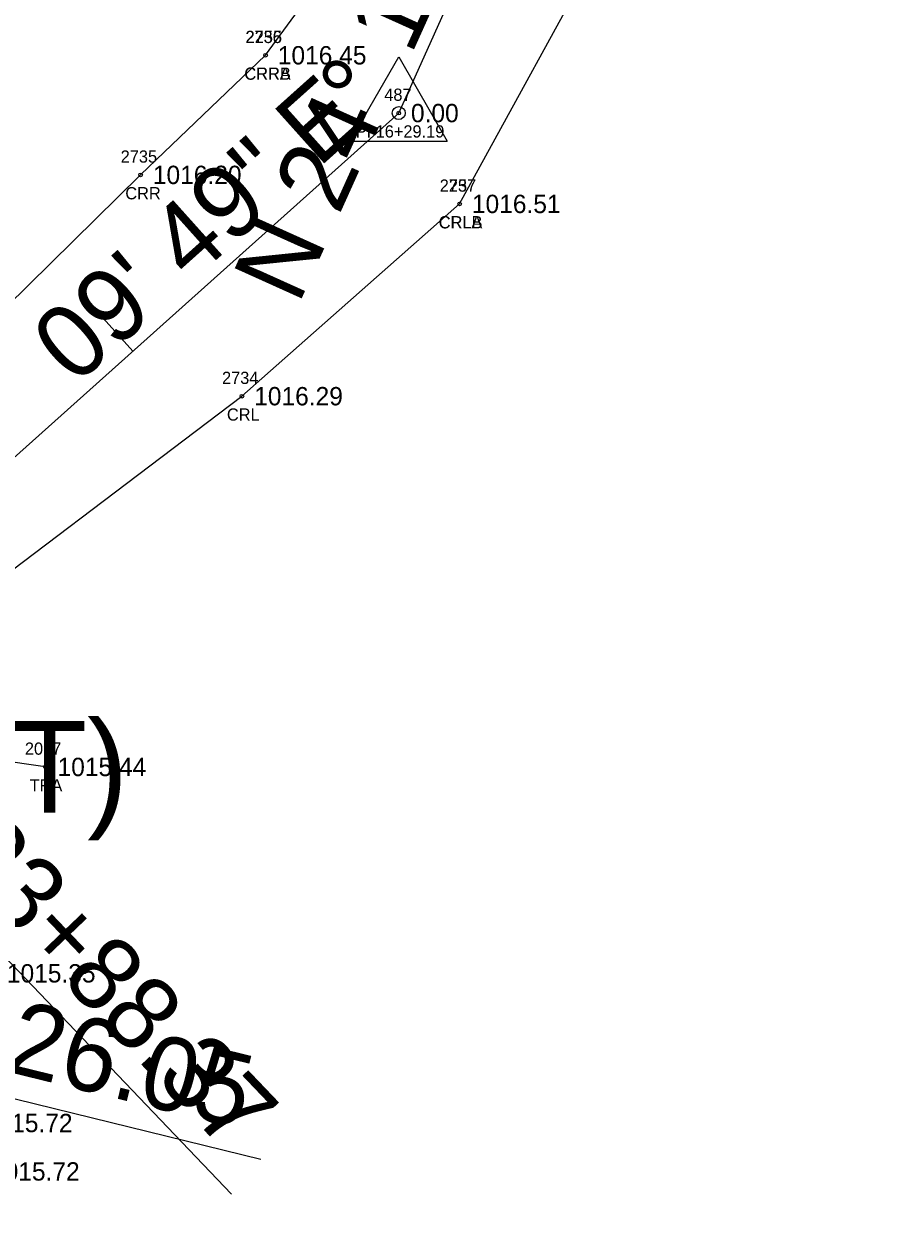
# Model space of a CAD drawing. Extents: x 1578957 to 1581675, y 1115963 to 1120391.
# Drawn here: x 1580227.6 to 1580298.5, y 1117611.5 to 1117709.5 of the extents above; entities that cross this region are included whole.
import ezdxf

# ---------------------------------------------------------------- set-up
doc = ezdxf.new("R2010")
doc.units = 0
for name, color, linetype in [('RD_EX_H2O', 7, 'Continuous'), ('RD_EX_H2O_txCode', 7, 'Continuous'), ('RD_EX_TX_Driveway_ELEV', 7, 'Continuous'), ('RD_EX_TX_H2O_ELEV', 7, 'Continuous'), ('RD_EX_TX_VEG_ELEV', 7, 'Continuous'), ('RD_EX_VEG', 7, 'Continuous'), ('RD_EX_VEG_txCode', 7, 'Continuous'), ('RD_HC_Cl', 7, 'Continuous'), ('RD_HC_Data', 7, 'Continuous'), ('RD_HC_Data_Tic', 7, 'Continuous'), ('RD_HC_Survey_ELEV', 7, 'Continuous'), ('RD_HC_txCode', 7, 'Continuous'), ('RD_SMD_Locator', 7, 'Continuous')]:
    doc.layers.add(name, color=color, linetype=linetype)

msp = doc.modelspace()

# ---------------------------------------------------------------- linework, layer by layer
at = {"layer": 'RD_EX_H2O'}
for points in [[(1580247.394, 1117706.922), (1580271.136, 1117739.336), (1580301.483, 1117756.687)], [(1580263.261, 1117694.771), (1580275.543, 1117717.198), (1580305.234, 1117738.372), (1580328.524, 1117709.868), (1580366.501, 1117704.637)], [(1580147.322, 1117640.496), (1580150.216, 1117650.438), (1580173.78, 1117655.591), (1580217.032, 1117677.325), (1580237.179, 1117697.144), (1580247.394, 1117706.922)], [(1580111.134, 1117616.524), (1580114.361, 1117618.233), (1580140.482, 1117611.541), (1580150.792, 1117621.116), (1580179.28, 1117636.672), (1580218.148, 1117658.395), (1580245.464, 1117679.053), (1580263.261, 1117694.771)]]:
    msp.add_lwpolyline(points, dxfattribs=at)
at = {"layer": 'RD_EX_VEG'}
msp.add_lwpolyline([(1580229.388, 1117648.743), (1580165.309, 1117657.96), (1580190.273, 1117696.711), (1580255.394, 1117761.463), (1580292.191, 1117794.194), (1580369.261, 1117872.95), (1580397.158, 1117918.842), (1580418.325, 1117963.108), (1580437.175, 1118009.945), (1580450.075, 1118063.26), (1580457.121, 1118116.129), (1580460.927, 1118164.801), (1580467.228, 1118212.759), (1580476.456, 1118260.963), (1580485.076, 1118308.162), (1580501.943, 1118328.305), (1580585.895, 1118345.527)], dxfattribs=at)
at = {"layer": 'RD_HC_Cl'}
for p, q in [((1580258.279, 1117702.197), (1580266.64, 1117720.732)), ((1580216.584, 1117664.87), (1580258.279, 1117702.197))]:
    msp.add_line(p, q, dxfattribs=at)
at = {"layer": 'RD_HC_Data'}
for p, q in [((1580254.308, 1117699.904), (1580258.28, 1117706.784)), ((1580258.28, 1117706.784), (1580262.249, 1117699.904)), ((1580254.308, 1117699.904), (1580262.249, 1117699.904)), ((1580164.51, 1117697.669), (1580244.597, 1117613.811)), ((1580133.727, 1117644.439), (1580247.015, 1117616.69))]:
    msp.add_line(p, q, dxfattribs=at)
msp.add_circle((1580258.279, 1117702.197), 0.529, dxfattribs=at)
at = {"layer": 'RD_HC_Data_Tic'}
msp.add_line((1580236.53, 1117682.726), (1580233.862, 1117685.707), dxfattribs=at)
at = {"layer": 'RD_SMD_Locator'}
for centre in [(1580247.394, 1117706.922), (1580247.394, 1117706.922), (1580258.279, 1117702.197), (1580237.179, 1117697.144), (1580263.261, 1117694.771), (1580263.261, 1117694.771), (1580245.464, 1117679.053), (1580229.388, 1117648.743)]:
    msp.add_circle(centre, 0.15, dxfattribs=at)

# ---------------------------------------------------------------- texts
at = {"layer": 'RD_EX_H2O_txCode'}
for s, p in [('2736', (1580245.741, 1117707.922)), ('2255', (1580245.764, 1117707.922)), ('CRRA', (1580245.654, 1117704.922)), ('CRRB', (1580245.67, 1117704.922)), ('2735', (1580235.549, 1117698.144)), ('2257', (1580261.631, 1117695.771)), ('2737', (1580261.631, 1117695.771)), ('CRR', (1580235.927, 1117695.144)), ('CRLA', (1580261.544, 1117692.771)), ('CRLB', (1580261.56, 1117692.771)), ('2734', (1580243.834, 1117680.053)), ('CRL', (1580244.235, 1117677.053))]:
    msp.add_text(s, height=1, dxfattribs=at).set_placement(p)
at = {"layer": 'RD_EX_TX_Driveway_ELEV'}
for s, p in [('1015.35', (1580226.245, 1117631.123)), ('1015.72', (1580224.366, 1117618.887))]:
    msp.add_text(s, height=1.5, dxfattribs=at).set_placement(p)
at = {"layer": 'RD_EX_TX_H2O_ELEV'}
for s, p in [('1016.45', (1580248.394, 1117706.172)), ('1016.45', (1580248.394, 1117706.172)), ('1016.20', (1580238.179, 1117696.394)), ('1016.51', (1580264.261, 1117694.021)), ('1016.51', (1580264.261, 1117694.021)), ('1016.29', (1580246.464, 1117678.303))]:
    msp.add_text(s, height=1.5, dxfattribs=at).set_placement(p)
at = {"layer": 'RD_EX_TX_VEG_ELEV'}
for s, p in [('1015.44', (1580230.388, 1117647.993)), ('1015.72', (1580224.947, 1117614.93))]:
    msp.add_text(s, height=1.5, dxfattribs=at).set_placement(p)
at = {"layer": 'RD_EX_VEG_txCode'}
for s, p in [('2097', (1580227.719, 1117649.743)), ('TRA', (1580228.105, 1117646.743))]:
    msp.add_text(s, height=1, dxfattribs=at).set_placement(p)
at = {"layer": 'RD_HC_Data'}
for s, rotation, p in [('N 24%%d 16\' 49" E', 65.71973, (1580250.076, 1117686.446)), ('N 48%%d 09\' 49" E', 41.83628, (1580215.134, 1117664.914)), ('PT=23+88.37', 313.6822, (1580210.849, 1117652.044)), ('PC=23+26.05', 346.23684, (1580197.337, 1117630.917))]:
    msp.add_text(s, height=6, rotation=rotation, dxfattribs=at).set_placement(p)
msp.add_text('    = 32%%d 33\' 17" (RT)', height=7.5, dxfattribs=at).set_placement((1580145, 1117645))
at = {"layer": 'RD_HC_Survey_ELEV'}
msp.add_text('0.00', height=1.5, dxfattribs=at).set_placement((1580259.279, 1117701.447))
at = {"layer": 'RD_HC_txCode'}
for s, p in [('487', (1580257.098, 1117703.197)), ('PI 16+29.19', (1580254.759, 1117700.197))]:
    msp.add_text(s, height=1, dxfattribs=at).set_placement(p)

doc.saveas('drawing.dxf')
